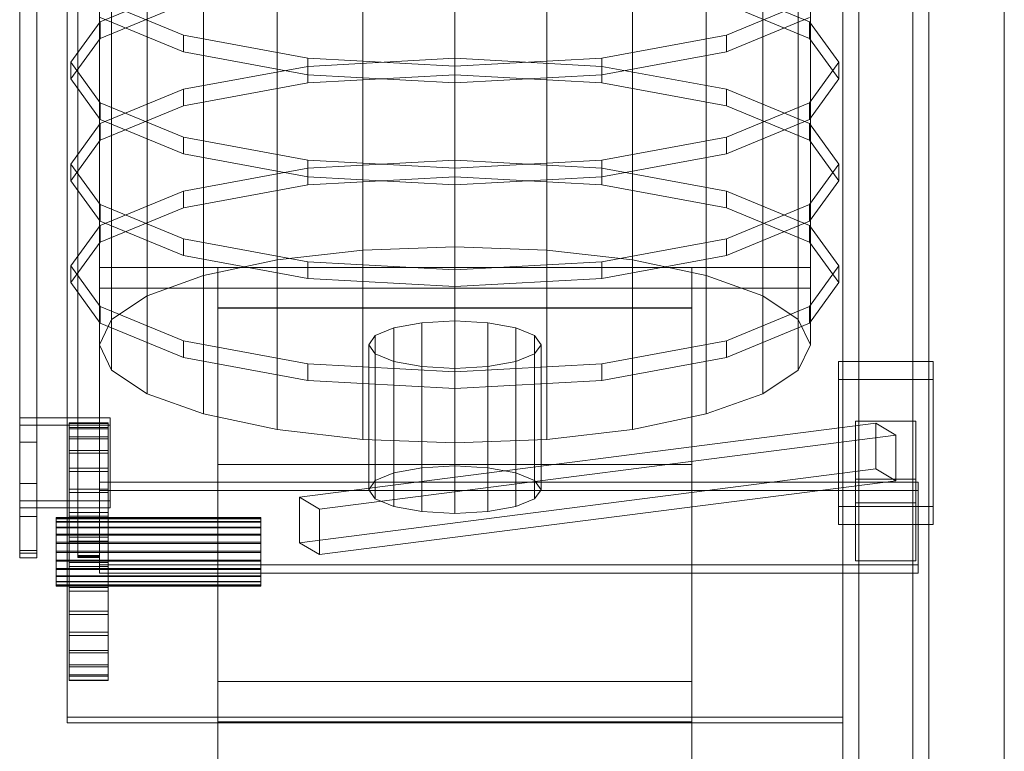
# Model space of a CAD drawing. Header units: millimetres. Extents: x -3490 to 61924, y -72580 to 6847.
# Tile 958 of 1056: x 60204 to 60661, y -12476 to -12136. Entities that reach past the tile are written whole.
import ezdxf

# ---------------------------------------------------------------- set-up
doc = ezdxf.new("R2010")
doc.units = ezdxf.units.MM
doc.layers.add('superior_C08', color=7, linetype='Continuous', lineweight=0)

msp = doc.modelspace()

# ---------------------------------------------------------------- linework, layer by layer
at = {"layer": 'superior_C08'}
for p, q in [((60661.134, -11214.841), (60661.134, -15197.949)), ((60661.134, -15199.327), (60661.134, -11216.219)), ((60204.134, -11236.269), (60204.134, -12382.55)), ((60204.134, -12383.796), (60204.134, -11237.516)), ((60212.134, -12382.55), (60212.134, -11236.269)), ((60212.134, -12383.796), (60212.134, -11237.516)), ((60231.134, -12384.824), (60231.134, -11239.701)), ((60231.134, -11239.875), (60231.134, -12384.998)), ((60231.134, -11240.852), (60231.134, -12385.5)), ((60231.134, -12385.745), (60231.134, -11241.097)), ((60241.134, -12384.824), (60241.134, -11239.701)), ((60241.134, -12384.998), (60241.134, -11239.875)), ((60241.134, -12385.5), (60241.134, -11240.852)), ((60241.134, -12385.745), (60241.134, -11241.097)), ((60226.134, -12459.866), (60226.134, -11565.892)), ((60586.134, -11565.892), (60586.134, -12459.866)), ((60226.134, -11568.649), (60226.134, -12462.622)), ((60586.134, -12462.622), (60586.134, -11568.649)), ((60241.134, -12251.145), (60241.134, -11587.874)), ((60571.134, -11587.874), (60571.134, -12251.145)), ((60241.134, -11597.521), (60241.134, -12260.792)), ((60571.134, -12260.792), (60571.134, -11597.521)), ((60406.134, -12241.567), (60406.134, -11616.747)), ((60363.429, -12243.116), (60363.429, -11618.296)), ((60448.839, -12243.116), (60448.839, -11618.296)), ((60323.634, -12247.66), (60323.634, -11622.84)), ((60488.634, -12247.66), (60488.634, -11622.84)), ((60289.461, -12254.888), (60289.461, -11630.067)), ((60522.806, -12254.888), (60522.806, -11630.067)), ((60263.24, -12264.307), (60263.24, -11639.487)), ((60549.028, -12264.307), (60549.028, -11639.487)), ((60246.756, -12275.276), (60246.756, -11650.456)), ((60565.512, -12275.276), (60565.512, -11650.456)), ((60241.134, -11662.227), (60241.134, -12287.047)), ((60571.134, -12287.047), (60571.134, -11662.227)), ((60246.756, -12298.818), (60246.756, -11673.998)), ((60565.512, -12298.818), (60565.512, -11673.998)), ((60263.24, -12309.787), (60263.24, -11684.967)), ((60549.028, -12309.787), (60549.028, -11684.967)), ((60289.461, -12319.206), (60289.461, -11694.386)), ((60522.806, -12319.206), (60522.806, -11694.386)), ((60323.634, -12326.434), (60323.634, -11701.614)), ((60488.634, -12326.434), (60488.634, -11701.614)), ((60363.429, -12330.977), (60363.429, -11706.157)), ((60406.134, -12332.527), (60406.134, -11707.707)), ((60448.839, -12330.977), (60448.839, -11706.157)), ((60586.134, -12871.626), (60586.134, -11718.112)), ((60626.134, -12871.626), (60626.134, -11718.112)), ((60586.134, -11731.894), (60586.134, -12885.408)), ((60626.134, -12885.408), (60626.134, -11731.894)), ((60586.134, -12897.812), (60586.134, -11744.298)), ((60593.634, -12873.316), (60593.634, -11744.609)), ((60618.634, -12873.316), (60618.634, -11744.609)), ((60626.134, -12897.812), (60626.134, -11744.298)), ((60586.134, -11755.323), (60586.134, -12908.837)), ((60593.634, -11755.012), (60593.634, -12883.719)), ((60618.634, -12883.719), (60618.634, -11755.012)), ((60626.134, -12908.837), (60626.134, -11755.323)), ((60661.134, -12078.122), (60661.134, -13020.158)), ((60661.134, -13021.812), (60661.134, -12079.776)), ((60280.127, -12121.263), (60241.499, -12137.198)), ((60570.769, -12137.198), (60532.14, -12121.263)), ((60241.499, -12127.53), (60280.127, -12143.465)), ((60532.14, -12143.465), (60570.769, -12127.53)), ((60241.499, -12144.888), (60280.127, -12128.953)), ((60532.14, -12128.953), (60570.769, -12144.888)), ((60241.499, -12137.198), (60227.934, -12155.995)), ((60280.127, -12151.155), (60241.499, -12135.22)), ((60241.499, -12144.888), (60241.499, -12137.198)), ((60570.769, -12135.22), (60532.14, -12151.155)), ((60584.334, -12155.995), (60570.769, -12137.198)), ((60570.769, -12144.888), (60570.769, -12137.198)), ((60227.934, -12163.685), (60241.499, -12144.888)), ((60280.127, -12143.465), (60337.94, -12154.112)), ((60280.127, -12151.155), (60280.127, -12143.465)), ((60474.328, -12154.112), (60532.14, -12143.465)), ((60532.14, -12151.155), (60532.14, -12143.465)), ((60570.769, -12144.888), (60584.334, -12163.685)), ((60337.94, -12161.803), (60280.127, -12151.155)), ((60532.14, -12151.155), (60474.328, -12161.803)), ((60227.934, -12155.995), (60241.499, -12174.792)), ((60227.934, -12155.995), (60227.934, -12163.685)), ((60337.94, -12154.112), (60406.134, -12157.851)), ((60337.94, -12161.803), (60337.94, -12154.112)), ((60406.134, -12154.138), (60337.94, -12157.877)), ((60406.134, -12157.851), (60474.328, -12154.112)), ((60474.328, -12157.877), (60406.134, -12154.138)), ((60406.134, -12161.828), (60406.134, -12154.138)), ((60474.328, -12161.803), (60474.328, -12154.112)), ((60570.769, -12174.792), (60584.334, -12155.995)), ((60584.334, -12163.685), (60584.334, -12155.995)), ((60337.94, -12157.877), (60280.127, -12168.525)), ((60337.94, -12165.567), (60337.94, -12157.877)), ((60406.134, -12165.541), (60406.134, -12157.851)), ((60532.14, -12168.525), (60474.328, -12157.877)), ((60474.328, -12165.567), (60474.328, -12157.877)), ((60241.499, -12182.482), (60227.934, -12163.685)), ((60406.134, -12165.541), (60337.94, -12161.803)), ((60337.94, -12165.567), (60406.134, -12161.828)), ((60474.328, -12161.803), (60406.134, -12165.541)), ((60406.134, -12161.828), (60474.328, -12165.567)), ((60584.334, -12163.685), (60570.769, -12182.482)), ((60280.127, -12168.525), (60241.499, -12184.46)), ((60280.127, -12176.215), (60337.94, -12165.567)), ((60280.127, -12176.215), (60280.127, -12168.525)), ((60474.328, -12165.567), (60532.14, -12176.215)), ((60570.769, -12184.46), (60532.14, -12168.525)), ((60532.14, -12176.215), (60532.14, -12168.525)), ((60241.499, -12174.792), (60280.127, -12190.727)), ((60241.499, -12182.482), (60241.499, -12174.792)), ((60241.499, -12192.15), (60280.127, -12176.215)), ((60532.14, -12190.727), (60570.769, -12174.792)), ((60532.14, -12176.215), (60570.769, -12192.15)), ((60570.769, -12182.482), (60570.769, -12174.792)), ((60280.127, -12198.417), (60241.499, -12182.482)), ((60570.769, -12182.482), (60532.14, -12198.417)), ((60241.499, -12184.46), (60227.934, -12203.257)), ((60241.499, -12192.15), (60241.499, -12184.46)), ((60584.334, -12203.257), (60570.769, -12184.46)), ((60570.769, -12192.15), (60570.769, -12184.46)), ((60227.934, -12210.947), (60241.499, -12192.15)), ((60280.127, -12190.727), (60337.94, -12201.375)), ((60280.127, -12198.417), (60280.127, -12190.727)), ((60474.328, -12201.375), (60532.14, -12190.727)), ((60532.14, -12198.417), (60532.14, -12190.727)), ((60570.769, -12192.15), (60584.334, -12210.947)), ((60337.94, -12209.065), (60280.127, -12198.417)), ((60337.94, -12201.375), (60406.134, -12205.113)), ((60337.94, -12209.065), (60337.94, -12201.375)), ((60406.134, -12201.4), (60337.94, -12205.139)), ((60406.134, -12205.113), (60474.328, -12201.375)), ((60474.328, -12205.139), (60406.134, -12201.4)), ((60406.134, -12209.09), (60406.134, -12201.4)), ((60532.14, -12198.417), (60474.328, -12209.065)), ((60474.328, -12209.065), (60474.328, -12201.375)), ((60227.934, -12203.257), (60241.499, -12222.054)), ((60227.934, -12203.257), (60227.934, -12210.947)), ((60337.94, -12205.139), (60280.127, -12215.787)), ((60337.94, -12212.829), (60337.94, -12205.139)), ((60406.134, -12212.804), (60406.134, -12205.113)), ((60532.14, -12215.787), (60474.328, -12205.139)), ((60474.328, -12212.829), (60474.328, -12205.139)), ((60570.769, -12222.054), (60584.334, -12203.257)), ((60584.334, -12210.947), (60584.334, -12203.257)), ((60241.499, -12229.744), (60227.934, -12210.947)), ((60406.134, -12212.804), (60337.94, -12209.065)), ((60337.94, -12212.829), (60406.134, -12209.09)), ((60474.328, -12209.065), (60406.134, -12212.804)), ((60406.134, -12209.09), (60474.328, -12212.829)), ((60584.334, -12210.947), (60570.769, -12229.744)), ((60280.127, -12223.477), (60337.94, -12212.829)), ((60474.328, -12212.829), (60532.14, -12223.477)), ((60280.127, -12215.787), (60241.499, -12231.722)), ((60280.127, -12223.477), (60280.127, -12215.787)), ((60570.769, -12231.722), (60532.14, -12215.787)), ((60532.14, -12223.477), (60532.14, -12215.787)), ((60241.499, -12222.054), (60280.127, -12237.989)), ((60241.499, -12229.744), (60241.499, -12222.054)), ((60241.499, -12239.412), (60280.127, -12223.477)), ((60532.14, -12237.989), (60570.769, -12222.054)), ((60532.14, -12223.477), (60570.769, -12239.412)), ((60570.769, -12229.744), (60570.769, -12222.054)), ((60241.499, -12231.722), (60227.934, -12250.519)), ((60280.127, -12245.679), (60241.499, -12229.744)), ((60241.499, -12239.412), (60241.499, -12231.722)), ((60570.769, -12229.744), (60532.14, -12245.679)), ((60584.334, -12250.519), (60570.769, -12231.722)), ((60570.769, -12239.412), (60570.769, -12231.722)), ((60280.127, -12237.989), (60337.94, -12248.637)), ((60280.127, -12245.679), (60280.127, -12237.989)), ((60474.328, -12248.637), (60532.14, -12237.989)), ((60532.14, -12245.679), (60532.14, -12237.989)), ((60227.934, -12258.209), (60241.499, -12239.412)), ((60363.429, -12243.116), (60406.134, -12241.567)), ((60406.134, -12241.567), (60448.839, -12243.116)), ((60570.769, -12239.412), (60584.334, -12258.209)), ((60337.94, -12256.327), (60280.127, -12245.679)), ((60323.634, -12247.66), (60363.429, -12243.116)), ((60448.839, -12243.116), (60488.634, -12247.66)), ((60532.14, -12245.679), (60474.328, -12256.327)), ((60227.934, -12250.519), (60241.499, -12269.316)), ((60227.934, -12250.519), (60227.934, -12258.209)), ((60571.134, -12251.145), (60241.134, -12251.145)), ((60241.134, -12251.145), (60241.134, -12260.792)), ((60289.461, -12254.888), (60323.634, -12247.66)), ((60296.134, -12443.397), (60296.134, -12251.145)), ((60296.134, -12251.145), (60516.134, -12251.145)), ((60296.134, -12270.164), (60296.134, -12251.145)), ((60337.94, -12248.637), (60406.134, -12252.375)), ((60337.94, -12256.327), (60337.94, -12248.637)), ((60406.134, -12252.375), (60474.328, -12248.637)), ((60474.328, -12256.327), (60474.328, -12248.637)), ((60488.634, -12247.66), (60522.806, -12254.888)), ((60516.134, -12251.145), (60516.134, -12443.397)), ((60516.134, -12251.145), (60516.134, -12270.164)), ((60570.769, -12269.316), (60584.334, -12250.519)), ((60571.134, -12260.792), (60571.134, -12251.145)), ((60584.334, -12258.209), (60584.334, -12250.519)), ((60263.24, -12264.307), (60289.461, -12254.888)), ((60406.134, -12260.066), (60337.94, -12256.327)), ((60406.134, -12260.066), (60406.134, -12252.375)), ((60474.328, -12256.327), (60406.134, -12260.066)), ((60522.806, -12254.888), (60549.028, -12264.307)), ((60241.499, -12277.006), (60227.934, -12258.209)), ((60241.134, -12260.792), (60571.134, -12260.792)), ((60584.334, -12258.209), (60570.769, -12277.006)), ((60246.756, -12275.276), (60263.24, -12264.307)), ((60549.028, -12264.307), (60565.512, -12275.276)), ((60241.499, -12269.316), (60280.127, -12285.251)), ((60241.499, -12277.006), (60241.499, -12269.316)), ((60296.134, -12462.14), (60296.134, -12269.888)), ((60296.134, -12269.888), (60516.134, -12269.888)), ((60296.134, -12342.656), (60296.134, -12269.888)), ((60516.134, -12270.164), (60296.134, -12270.164)), ((60296.134, -12270.164), (60296.134, -12462.416)), ((60516.134, -12269.888), (60516.134, -12462.14)), ((60516.134, -12269.888), (60516.134, -12342.656)), ((60516.134, -12462.416), (60516.134, -12270.164)), ((60532.14, -12285.251), (60570.769, -12269.316)), ((60570.769, -12277.006), (60570.769, -12269.316)), ((60241.134, -12287.047), (60246.756, -12275.276)), ((60280.127, -12292.941), (60241.499, -12277.006)), ((60377.85, -12279.251), (60369.179, -12282.828)), ((60390.827, -12276.861), (60377.85, -12279.251)), ((60377.85, -12346.539), (60377.85, -12279.251)), ((60406.134, -12276.021), (60390.827, -12276.861)), ((60390.827, -12344.149), (60390.827, -12276.861)), ((60421.441, -12276.861), (60406.134, -12276.021)), ((60406.134, -12343.31), (60406.134, -12276.021)), ((60434.418, -12279.251), (60421.441, -12276.861)), ((60421.441, -12344.149), (60421.441, -12276.861)), ((60443.089, -12282.828), (60434.418, -12279.251)), ((60434.418, -12346.539), (60434.418, -12279.251)), ((60570.769, -12277.006), (60532.14, -12292.941)), ((60565.512, -12275.276), (60571.134, -12287.047)), ((60369.179, -12282.828), (60366.134, -12287.047)), ((60369.179, -12350.116), (60369.179, -12282.828)), ((60446.134, -12287.047), (60443.089, -12282.828)), ((60443.089, -12350.116), (60443.089, -12282.828)), ((60246.756, -12298.818), (60241.134, -12287.047)), ((60280.127, -12285.251), (60337.94, -12295.899)), ((60280.127, -12292.941), (60280.127, -12285.251)), ((60366.134, -12287.047), (60369.179, -12291.266)), ((60366.134, -12287.047), (60366.134, -12354.335)), ((60443.089, -12291.266), (60446.134, -12287.047)), ((60446.134, -12354.335), (60446.134, -12287.047)), ((60474.328, -12295.899), (60532.14, -12285.251)), ((60532.14, -12292.941), (60532.14, -12285.251)), ((60571.134, -12287.047), (60565.512, -12298.818)), ((60337.94, -12303.589), (60280.127, -12292.941)), ((60369.179, -12291.266), (60377.85, -12294.843)), ((60369.179, -12358.554), (60369.179, -12291.266)), ((60434.418, -12294.843), (60443.089, -12291.266)), ((60443.089, -12358.554), (60443.089, -12291.266)), ((60532.14, -12292.941), (60474.328, -12303.589)), ((60337.94, -12295.899), (60406.134, -12299.638)), ((60337.94, -12303.589), (60337.94, -12295.899)), ((60377.85, -12294.843), (60390.827, -12297.233)), ((60377.85, -12362.131), (60377.85, -12294.843)), ((60390.827, -12297.233), (60406.134, -12298.072)), ((60390.827, -12364.521), (60390.827, -12297.233)), ((60406.134, -12299.638), (60474.328, -12295.899)), ((60406.134, -12298.072), (60421.441, -12297.233)), ((60421.441, -12297.233), (60434.418, -12294.843)), ((60421.441, -12364.521), (60421.441, -12297.233)), ((60434.418, -12362.131), (60434.418, -12294.843)), ((60474.328, -12303.589), (60474.328, -12295.899)), ((60584.134, -12362.205), (60584.134, -12294.917)), ((60584.134, -12294.917), (60628.134, -12294.917)), ((60584.134, -12303.186), (60584.134, -12294.917)), ((60628.134, -12294.917), (60628.134, -12362.205)), ((60628.134, -12294.917), (60628.134, -12303.186)), ((60263.24, -12309.787), (60246.756, -12298.818)), ((60406.134, -12365.361), (60406.134, -12298.072)), ((60406.134, -12307.328), (60406.134, -12299.638)), ((60565.512, -12298.818), (60549.028, -12309.787)), ((60406.134, -12307.328), (60337.94, -12303.589)), ((60474.328, -12303.589), (60406.134, -12307.328)), ((60628.134, -12303.186), (60584.134, -12303.186)), ((60584.134, -12303.186), (60584.134, -12370.474)), ((60628.134, -12370.474), (60628.134, -12303.186)), ((60289.461, -12319.206), (60263.24, -12309.787)), ((60549.028, -12309.787), (60522.806, -12319.206)), ((60323.634, -12326.434), (60289.461, -12319.206)), ((60522.806, -12319.206), (60488.634, -12326.434)), ((60204.134, -12359.485), (60204.134, -12321.034)), ((60204.134, -12321.034), (60246.134, -12321.034)), ((60204.134, -12324.342), (60204.134, -12321.034)), ((60246.134, -12324.342), (60204.134, -12324.342)), ((60204.134, -12324.342), (60204.134, -12362.792)), ((60227.134, -12323.559), (60227.134, -12323.379)), ((60227.134, -12323.379), (60227.134, -12325.497)), ((60245.134, -12323.379), (60227.134, -12323.379)), ((60227.134, -12326.029), (60227.134, -12323.559)), ((60245.134, -12323.559), (60227.134, -12323.559)), ((60245.134, -12323.379), (60245.134, -12323.559)), ((60245.134, -12325.497), (60245.134, -12323.379)), ((60245.134, -12323.559), (60245.134, -12326.029)), ((60246.134, -12321.034), (60246.134, -12359.485)), ((60246.134, -12321.034), (60246.134, -12324.342)), ((60246.134, -12362.792), (60246.134, -12324.342)), ((60601.492, -12323.508), (60333.992, -12357.824)), ((60592.134, -12349.461), (60592.134, -12322.546)), ((60592.134, -12322.546), (60620.134, -12322.546)), ((60592.134, -12360.446), (60592.134, -12322.546)), ((60601.492, -12344.655), (60601.492, -12323.508)), ((60601.492, -12323.508), (60610.775, -12329.005)), ((60620.134, -12322.546), (60620.134, -12349.461)), ((60620.134, -12322.546), (60620.134, -12360.446)), ((60227.134, -12325.497), (60227.134, -12329.832)), ((60227.134, -12325.497), (60245.134, -12325.497)), ((60227.134, -12330.696), (60227.134, -12326.029)), ((60245.134, -12326.029), (60227.134, -12326.029)), ((60227.134, -12329.832), (60227.134, -12336.217)), ((60245.134, -12329.832), (60227.134, -12329.832)), ((60245.134, -12329.832), (60245.134, -12325.497)), ((60245.134, -12326.029), (60245.134, -12330.696)), ((60245.134, -12336.217), (60245.134, -12329.832)), ((60363.429, -12330.977), (60323.634, -12326.434)), ((60610.775, -12329.005), (60343.275, -12363.322)), ((60488.634, -12326.434), (60448.839, -12330.977)), ((60610.775, -12329.005), (60610.775, -12350.153)), ((60204.134, -12351.526), (60204.134, -12332.301)), ((60204.134, -12332.301), (60212.134, -12332.301)), ((60204.134, -12366.755), (60204.134, -12332.301)), ((60212.134, -12332.301), (60212.134, -12351.526)), ((60212.134, -12332.301), (60212.134, -12366.755)), ((60227.134, -12337.379), (60227.134, -12330.696)), ((60245.134, -12330.696), (60227.134, -12330.696)), ((60245.134, -12330.696), (60245.134, -12337.379)), ((60406.134, -12332.527), (60363.429, -12330.977)), ((60448.839, -12330.977), (60406.134, -12332.527)), ((60227.134, -12336.217), (60227.134, -12344.406)), ((60245.134, -12336.217), (60227.134, -12336.217)), ((60227.134, -12345.822), (60227.134, -12337.379)), ((60245.134, -12337.379), (60227.134, -12337.379)), ((60245.134, -12344.406), (60245.134, -12336.217)), ((60245.134, -12337.379), (60245.134, -12345.822)), ((60516.134, -12342.656), (60296.134, -12342.656)), ((60296.134, -12342.656), (60296.134, -12534.909)), ((60390.827, -12344.149), (60406.134, -12343.31)), ((60406.134, -12343.31), (60421.441, -12344.149)), ((60516.134, -12534.909), (60516.134, -12342.656)), ((60227.134, -12344.406), (60227.134, -12354.084)), ((60245.134, -12344.406), (60227.134, -12344.406)), ((60227.134, -12355.701), (60227.134, -12345.822)), ((60245.134, -12345.822), (60227.134, -12345.822)), ((60245.134, -12354.084), (60245.134, -12344.406)), ((60245.134, -12345.822), (60245.134, -12355.701)), ((60601.492, -12344.655), (60333.992, -12378.972)), ((60369.179, -12350.116), (60377.85, -12346.539)), ((60377.85, -12346.539), (60390.827, -12344.149)), ((60421.441, -12344.149), (60434.418, -12346.539)), ((60434.418, -12346.539), (60443.089, -12350.116)), ((60610.775, -12350.153), (60601.492, -12344.655)), ((60212.134, -12351.526), (60204.134, -12351.526)), ((60204.134, -12351.526), (60204.134, -12385.981)), ((60212.134, -12385.981), (60212.134, -12351.526)), ((60241.134, -12389.27), (60241.134, -12350.819)), ((60241.134, -12350.819), (60621.134, -12350.819)), ((60241.134, -12354.678), (60241.134, -12350.819)), ((60343.275, -12384.47), (60610.775, -12350.153)), ((60366.134, -12354.335), (60369.179, -12350.116)), ((60443.089, -12350.116), (60446.134, -12354.335)), ((60620.134, -12349.461), (60592.134, -12349.461)), ((60592.134, -12349.461), (60592.134, -12387.361)), ((60620.134, -12387.361), (60620.134, -12349.461)), ((60621.134, -12350.819), (60621.134, -12389.27)), ((60621.134, -12350.819), (60621.134, -12354.678)), ((60227.134, -12354.084), (60227.134, -12364.881)), ((60245.134, -12354.084), (60227.134, -12354.084)), ((60227.134, -12366.635), (60227.134, -12355.701)), ((60245.134, -12355.701), (60227.134, -12355.701)), ((60621.134, -12354.678), (60241.134, -12354.678)), ((60241.134, -12354.678), (60241.134, -12393.129)), ((60245.134, -12364.881), (60245.134, -12354.084)), ((60245.134, -12355.701), (60245.134, -12366.635)), ((60369.179, -12358.554), (60366.134, -12354.335)), ((60446.134, -12354.335), (60443.089, -12358.554)), ((60621.134, -12393.129), (60621.134, -12354.678)), ((60246.134, -12359.485), (60204.134, -12359.485)), ((60204.134, -12359.485), (60204.134, -12362.792)), ((60246.134, -12362.792), (60246.134, -12359.485)), ((60343.275, -12363.322), (60333.992, -12357.824)), ((60333.992, -12357.824), (60333.992, -12378.972)), ((60377.85, -12362.131), (60369.179, -12358.554)), ((60443.089, -12358.554), (60434.418, -12362.131)), ((60620.134, -12360.446), (60592.134, -12360.446)), ((60592.134, -12360.446), (60592.134, -12387.361)), ((60620.134, -12387.361), (60620.134, -12360.446)), ((60204.134, -12362.792), (60246.134, -12362.792)), ((60227.134, -12364.881), (60227.134, -12376.381)), ((60245.134, -12364.881), (60227.134, -12364.881)), ((60245.134, -12376.381), (60245.134, -12364.881)), ((60343.275, -12384.47), (60343.275, -12363.322)), ((60390.827, -12364.521), (60377.85, -12362.131)), ((60406.134, -12365.361), (60390.827, -12364.521)), ((60421.441, -12364.521), (60406.134, -12365.361)), ((60434.418, -12362.131), (60421.441, -12364.521)), ((60628.134, -12362.205), (60584.134, -12362.205)), ((60584.134, -12362.205), (60584.134, -12370.474)), ((60628.134, -12370.474), (60628.134, -12362.205)), ((60212.134, -12366.755), (60204.134, -12366.755)), ((60204.134, -12366.755), (60204.134, -12385.981)), ((60212.134, -12385.981), (60212.134, -12366.755)), ((60221.134, -12367.648), (60221.134, -12367.175)), ((60221.134, -12367.175), (60221.134, -12367.793)), ((60316.134, -12367.175), (60221.134, -12367.175)), ((60221.134, -12369.179), (60221.134, -12367.648)), ((60316.134, -12367.648), (60221.134, -12367.648)), ((60221.134, -12367.793), (60221.134, -12369.458)), ((60221.134, -12367.793), (60316.134, -12367.793)), ((60221.134, -12371.664), (60221.134, -12369.179)), ((60316.134, -12369.179), (60221.134, -12369.179)), ((60221.134, -12369.458), (60221.134, -12372.059)), ((60316.134, -12369.458), (60221.134, -12369.458)), ((60227.134, -12378.205), (60227.134, -12366.635)), ((60245.134, -12366.635), (60227.134, -12366.635)), ((60245.134, -12366.635), (60245.134, -12378.205)), ((60316.134, -12367.175), (60316.134, -12367.648)), ((60316.134, -12367.793), (60316.134, -12367.175)), ((60316.134, -12367.648), (60316.134, -12369.179)), ((60316.134, -12369.458), (60316.134, -12367.793)), ((60316.134, -12369.179), (60316.134, -12371.664)), ((60316.134, -12372.059), (60316.134, -12369.458)), ((60584.134, -12370.474), (60628.134, -12370.474)), ((60221.134, -12374.932), (60221.134, -12371.664)), ((60316.134, -12371.664), (60221.134, -12371.664)), ((60221.134, -12372.059), (60221.134, -12375.416)), ((60316.134, -12372.059), (60221.134, -12372.059)), ((60221.134, -12378.763), (60221.134, -12374.932)), ((60316.134, -12374.932), (60221.134, -12374.932)), ((60221.134, -12375.416), (60221.134, -12379.302)), ((60316.134, -12375.416), (60221.134, -12375.416)), ((60316.134, -12371.664), (60316.134, -12374.932)), ((60316.134, -12375.416), (60316.134, -12372.059)), ((60316.134, -12374.932), (60316.134, -12378.763)), ((60316.134, -12379.302), (60316.134, -12375.416)), ((60221.134, -12382.894), (60221.134, -12378.763)), ((60316.134, -12378.763), (60221.134, -12378.763)), ((60221.134, -12379.302), (60221.134, -12383.452)), ((60316.134, -12379.302), (60221.134, -12379.302)), ((60227.134, -12376.381), (60227.134, -12388.142)), ((60245.134, -12376.381), (60227.134, -12376.381)), ((60227.134, -12389.965), (60227.134, -12378.205)), ((60245.134, -12378.205), (60227.134, -12378.205)), ((60245.134, -12388.142), (60245.134, -12376.381)), ((60245.134, -12378.205), (60245.134, -12389.965)), ((60316.134, -12378.763), (60316.134, -12382.894)), ((60316.134, -12383.452), (60316.134, -12379.302)), ((60333.992, -12378.972), (60343.275, -12384.47)), ((60204.134, -12382.55), (60204.134, -12383.796)), ((60212.134, -12382.55), (60204.134, -12382.55)), ((60204.134, -12383.796), (60212.134, -12383.796)), ((60212.134, -12383.796), (60212.134, -12382.55)), ((60221.134, -12387.044), (60221.134, -12382.894)), ((60316.134, -12382.894), (60221.134, -12382.894)), ((60221.134, -12383.452), (60221.134, -12387.583)), ((60316.134, -12383.452), (60221.134, -12383.452)), ((60316.134, -12382.894), (60316.134, -12387.044)), ((60316.134, -12387.583), (60316.134, -12383.452)), ((60204.134, -12385.981), (60212.134, -12385.981)), ((60221.134, -12390.93), (60221.134, -12387.044)), ((60316.134, -12387.044), (60221.134, -12387.044)), ((60221.134, -12387.583), (60221.134, -12391.414)), ((60316.134, -12387.583), (60221.134, -12387.583)), ((60227.134, -12388.142), (60227.134, -12399.711)), ((60245.134, -12388.142), (60227.134, -12388.142)), ((60231.134, -12384.998), (60231.134, -12384.824)), ((60231.134, -12384.824), (60241.134, -12384.824)), ((60241.134, -12384.998), (60231.134, -12384.998)), ((60231.134, -12385.5), (60231.134, -12385.745)), ((60241.134, -12385.5), (60231.134, -12385.5)), ((60231.134, -12385.745), (60241.134, -12385.745)), ((60241.134, -12384.824), (60241.134, -12384.998)), ((60241.134, -12385.745), (60241.134, -12385.5)), ((60621.134, -12389.27), (60241.134, -12389.27)), ((60241.134, -12389.27), (60241.134, -12393.129)), ((60245.134, -12399.711), (60245.134, -12388.142)), ((60316.134, -12387.044), (60316.134, -12390.93)), ((60316.134, -12391.414), (60316.134, -12387.583)), ((60592.134, -12387.361), (60620.134, -12387.361)), ((60621.134, -12393.129), (60621.134, -12389.27)), ((60221.134, -12394.288), (60221.134, -12390.93)), ((60316.134, -12390.93), (60221.134, -12390.93)), ((60221.134, -12391.414), (60221.134, -12394.682)), ((60316.134, -12391.414), (60221.134, -12391.414)), ((60227.134, -12401.465), (60227.134, -12389.965)), ((60245.134, -12389.965), (60227.134, -12389.965)), ((60241.134, -12393.129), (60621.134, -12393.129)), ((60245.134, -12389.965), (60245.134, -12401.465)), ((60316.134, -12390.93), (60316.134, -12394.288)), ((60316.134, -12394.682), (60316.134, -12391.414)), ((60221.134, -12396.888), (60221.134, -12394.288)), ((60316.134, -12394.288), (60221.134, -12394.288)), ((60221.134, -12394.682), (60221.134, -12397.167)), ((60316.134, -12394.682), (60221.134, -12394.682)), ((60221.134, -12398.553), (60221.134, -12396.888)), ((60316.134, -12396.888), (60221.134, -12396.888)), ((60221.134, -12397.167), (60221.134, -12398.698)), ((60316.134, -12397.167), (60221.134, -12397.167)), ((60316.134, -12394.288), (60316.134, -12396.888)), ((60316.134, -12397.167), (60316.134, -12394.682)), ((60316.134, -12396.888), (60316.134, -12398.553)), ((60316.134, -12398.698), (60316.134, -12397.167)), ((60221.134, -12399.171), (60221.134, -12398.553)), ((60316.134, -12398.553), (60221.134, -12398.553)), ((60221.134, -12398.698), (60221.134, -12399.171)), ((60316.134, -12398.698), (60221.134, -12398.698)), ((60316.134, -12399.171), (60221.134, -12399.171)), ((60227.134, -12399.711), (60227.134, -12410.645)), ((60245.134, -12399.711), (60227.134, -12399.711)), ((60227.134, -12412.262), (60227.134, -12401.465)), ((60245.134, -12401.465), (60227.134, -12401.465)), ((60245.134, -12410.645), (60245.134, -12399.711)), ((60245.134, -12401.465), (60245.134, -12412.262)), ((60316.134, -12398.553), (60316.134, -12399.171)), ((60316.134, -12399.171), (60316.134, -12398.698)), ((60227.134, -12410.645), (60227.134, -12420.524)), ((60245.134, -12410.645), (60227.134, -12410.645)), ((60245.134, -12420.524), (60245.134, -12410.645)), ((60227.134, -12421.94), (60227.134, -12412.262)), ((60245.134, -12412.262), (60227.134, -12412.262)), ((60245.134, -12412.262), (60245.134, -12421.94)), ((60227.134, -12420.524), (60227.134, -12428.967)), ((60245.134, -12420.524), (60227.134, -12420.524)), ((60245.134, -12428.967), (60245.134, -12420.524)), ((60227.134, -12430.13), (60227.134, -12421.94)), ((60245.134, -12421.94), (60227.134, -12421.94)), ((60245.134, -12421.94), (60245.134, -12430.13)), ((60227.134, -12428.967), (60227.134, -12435.65)), ((60245.134, -12428.967), (60227.134, -12428.967)), ((60227.134, -12436.514), (60227.134, -12430.13)), ((60245.134, -12430.13), (60227.134, -12430.13)), ((60245.134, -12435.65), (60245.134, -12428.967)), ((60245.134, -12430.13), (60245.134, -12436.514)), ((60227.134, -12435.65), (60227.134, -12440.317)), ((60245.134, -12435.65), (60227.134, -12435.65)), ((60227.134, -12440.849), (60227.134, -12436.514)), ((60245.134, -12436.514), (60227.134, -12436.514)), ((60245.134, -12440.317), (60245.134, -12435.65)), ((60245.134, -12436.514), (60245.134, -12440.849)), ((60227.134, -12440.317), (60227.134, -12442.787)), ((60245.134, -12440.317), (60227.134, -12440.317)), ((60227.134, -12442.967), (60227.134, -12440.849)), ((60245.134, -12440.849), (60227.134, -12440.849)), ((60227.134, -12442.787), (60227.134, -12442.967)), ((60245.134, -12442.787), (60227.134, -12442.787)), ((60245.134, -12442.967), (60227.134, -12442.967)), ((60245.134, -12442.787), (60245.134, -12440.317)), ((60245.134, -12440.849), (60245.134, -12442.967)), ((60245.134, -12442.967), (60245.134, -12442.787)), ((60516.134, -12443.397), (60296.134, -12443.397)), ((60296.134, -12443.397), (60296.134, -12462.416)), ((60516.134, -12462.416), (60516.134, -12443.397)), ((60586.134, -12459.866), (60226.134, -12459.866)), ((60226.134, -12459.866), (60226.134, -12462.622)), ((60516.134, -12462.14), (60296.134, -12462.14)), ((60296.134, -12462.14), (60296.134, -12534.909)), ((60516.134, -12534.909), (60516.134, -12462.14)), ((60586.134, -12462.622), (60586.134, -12459.866)), ((60226.134, -12462.622), (60586.134, -12462.622)), ((60296.134, -12462.416), (60516.134, -12462.416))]:
    msp.add_line(p, q, dxfattribs=at)

doc.saveas('drawing.dxf')
